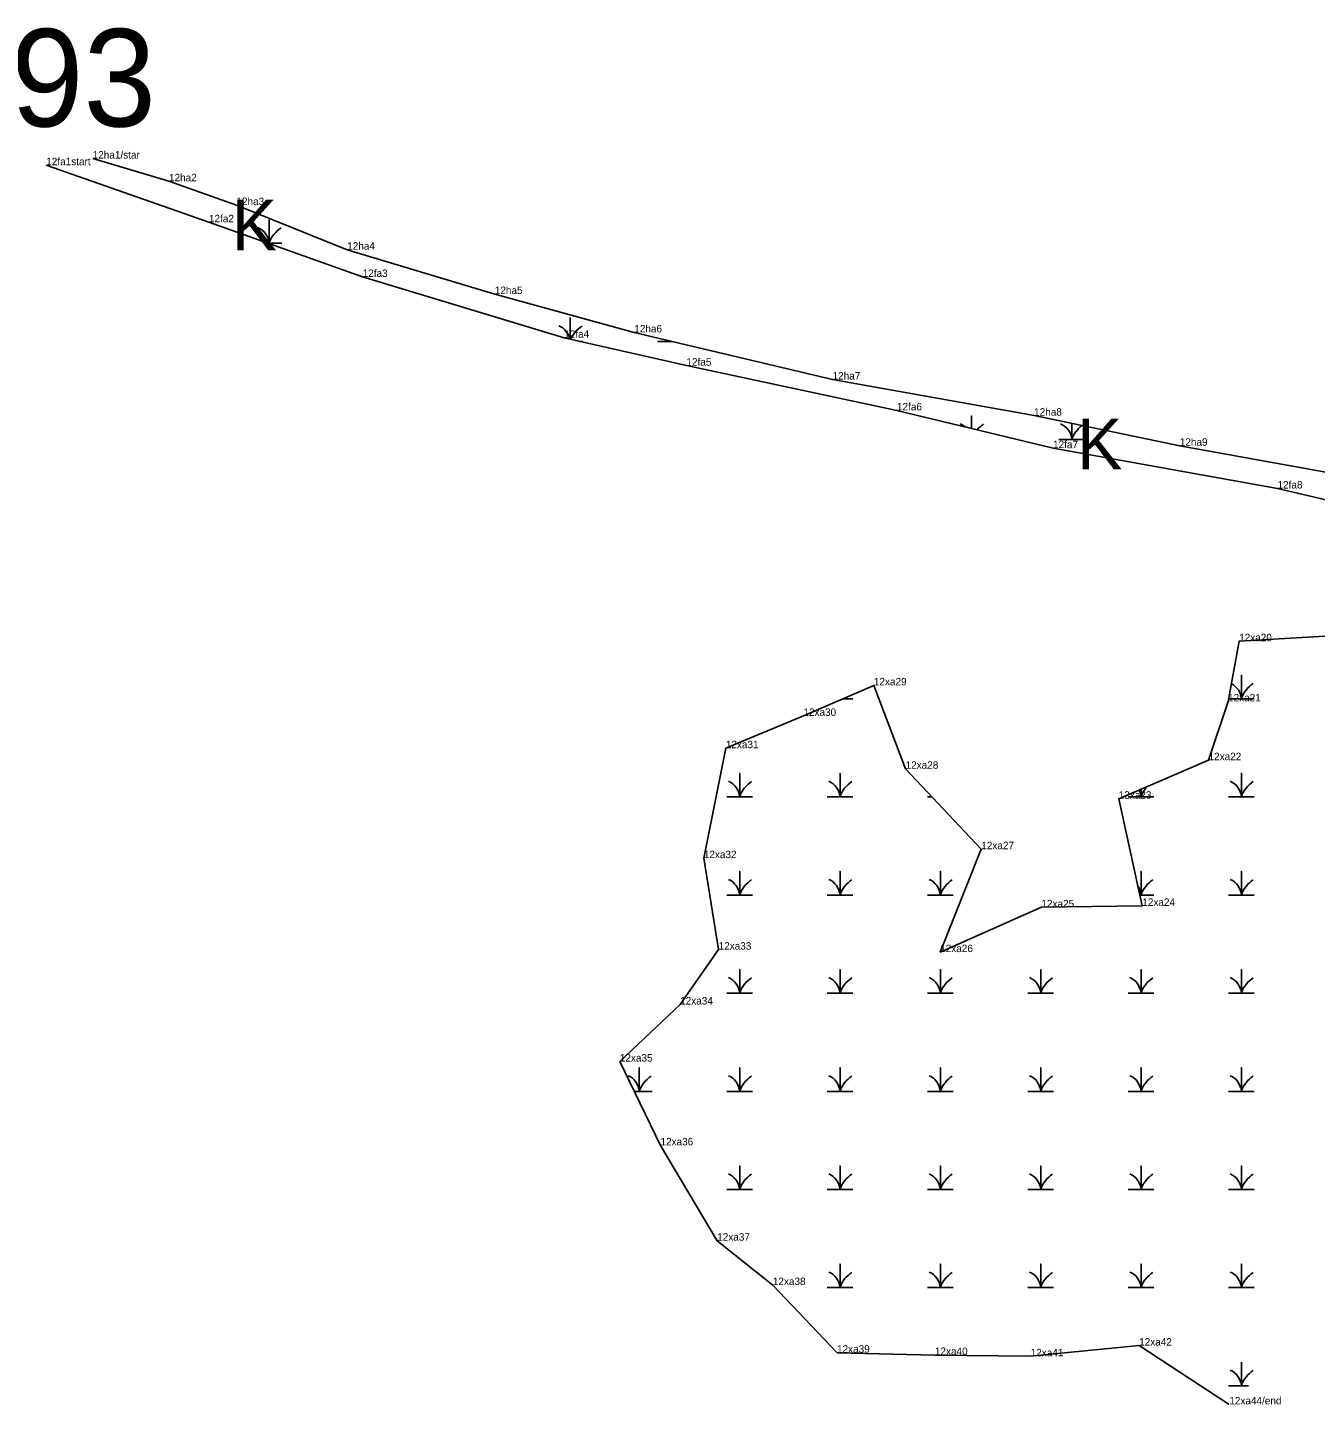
# Model space of a CAD drawing. Extents: x 2072529 to 2268796, y 436423 to 470406.
# Drawn here: x 2226844 to 2227708, y 449790 to 450713 of the extents above; entities that cross this region are included whole.
import ezdxf

# ---------------------------------------------------------------- set-up
doc = ezdxf.new("R2010")
doc.units = 0
for name, color, linetype in [('Default', 7, 'Continuous'), ('Exist Environmental Wetland Boundary', 7, 'Continuous'), ('Exist Environmental Wetland Boundary Cogo Comment', 7, 'Continuous'), ('Exist Hydro Swamp or Marsh', 7, 'Continuous'), ('Old_Level_20', 7, 'Continuous')]:
    doc.layers.add(name, color=color, linetype=linetype)

msp = doc.modelspace()

# ---------------------------------------------------------------- linework, layer by layer
at = {"layer": 'Exist Environmental Wetland Boundary'}
for points in [[(2226888, 450625.39), (2226939.13, 450610.14), (2226984.32, 450594.17), (2227058.56, 450564.3), (2227157.52, 450534.56), (2227250.98, 450508.84), (2227383.88, 450477.24), (2227518.96, 450453.03), (2227616.6, 450432.85), (2227770.09, 450405.01), (2227914.95, 450370.61), (2228100.41, 450336.6), (2228206.35, 450314.11), (2228296.59, 450295.23), (2228335.8, 450285.87), (2228373.68, 450268.11), (2228416.25, 450264.16)], [(2228580.63, 450221.11), (2228474.67, 450234.59), (2228383.56, 450253.74), (2228289.9, 450278.18), (2228184.57, 450302.42), (2228068.56, 450324.67), (2227944.54, 450349.74), (2227833.96, 450368.55), (2227682.09, 450404.19), (2227531.66, 450431.23), (2227427.05, 450456.54), (2227285.93, 450486.54), (2227204.01, 450505.24), (2227068.94, 450546.01), (2226965.91, 450582.65), (2226856.88, 450620.93)], [(2227649.8, 449790.21), (2227589.35, 449829.58), (2227516.65, 449822.42), (2227452.47, 449823.29), (2227386.86, 449824.84), (2227343.86, 449870.18), (2227306.56, 449899.93), (2227268.55, 449963.85), (2227241.3, 450020), (2227281.71, 450058.25), (2227307.51, 450095.05), (2227297.59, 450156.39), (2227312.34, 450230.1), (2227364.33, 450251.75), (2227411.56, 450272.23), (2227432.82, 450216.32), (2227483.55, 450162.36), (2227456, 450093.4), (2227523.86, 450123.41), (2227591.47, 450124.37), (2227575.64, 450196.25), (2227635.88, 450222.05), (2227648.96, 450261.46), (2227656.38, 450301.82), (2227736.78, 450306.52)]]:
    msp.add_lwpolyline(points, dxfattribs=at)
at = {"layer": 'Exist Hydro Swamp or Marsh'}
for points in [[(2227005.34, 450568.63), (2227006.21, 450568.63), (2227006.21, 450584.41), (2227006.21, 450568.63), (2227014.82, 450568.63)], [(2227207.96, 450504.34), (2227207.96, 450518.61), (2227207.96, 450504.34)], [(2227214.58, 450502.83), (2227216.57, 450502.83)], [(2227266.61, 450502.83), (2227275.21, 450502.83), (2227275.21, 450503.08)], [(2227275.21, 450503.08), (2227275.21, 450502.83), (2227276.28, 450502.83)], [(2227476.96, 450444.47), (2227476.96, 450452.81), (2227476.96, 450444.47)], [(2227535.61, 450437.03), (2227544.21, 450437.03), (2227544.21, 450447.81)], [(2227544.21, 450447.81), (2227544.21, 450437.03), (2227552.82, 450437.03)], [(2227649.29, 450263.25), (2227657.87, 450263.25), (2227657.87, 450279.03), (2227657.87, 450263.25), (2227666.47, 450263.25)], [(2227390.85, 450263.25), (2227397.47, 450263.25)], [(2227313.02, 450197.45), (2227321.62, 450197.45), (2227321.62, 450213.23), (2227321.62, 450197.45), (2227330.22, 450197.45)], [(2227380.27, 450197.45), (2227388.87, 450197.45), (2227388.87, 450213.23), (2227388.87, 450197.45), (2227397.47, 450197.45)], [(2227649.27, 450197.45), (2227657.87, 450197.45), (2227657.87, 450213.23), (2227657.87, 450197.45), (2227666.47, 450197.45)], [(2227447.52, 450197.45), (2227450.56, 450197.45)], [(2227582.02, 450197.45), (2227590.62, 450197.45), (2227590.62, 450202.67)], [(2227590.62, 450202.67), (2227590.62, 450197.45), (2227599.22, 450197.45)], [(2227313.02, 450131.65), (2227321.62, 450131.65), (2227321.62, 450147.43), (2227321.62, 450131.65), (2227330.22, 450131.65)], [(2227380.27, 450131.65), (2227388.87, 450131.65), (2227388.87, 450147.43), (2227388.87, 450131.65), (2227397.47, 450131.65)], [(2227447.52, 450131.65), (2227456.12, 450131.65), (2227456.12, 450147.43), (2227456.12, 450131.65), (2227464.72, 450131.65)], [(2227589.87, 450131.65), (2227590.62, 450131.65), (2227590.62, 450147.43), (2227590.62, 450131.65), (2227599.22, 450131.65)], [(2227649.27, 450131.65), (2227657.87, 450131.65), (2227657.87, 450147.43), (2227657.87, 450131.65), (2227666.47, 450131.65)], [(2227313.02, 450065.85), (2227321.62, 450065.85), (2227321.62, 450081.63), (2227321.62, 450065.85), (2227330.22, 450065.85)], [(2227380.27, 450065.85), (2227388.87, 450065.85), (2227388.87, 450081.63), (2227388.87, 450065.85), (2227397.47, 450065.85)], [(2227447.52, 450065.85), (2227456.12, 450065.85), (2227456.12, 450081.63), (2227456.12, 450065.85), (2227464.72, 450065.85)], [(2227514.77, 450065.85), (2227523.37, 450065.85), (2227523.37, 450081.63), (2227523.37, 450065.85), (2227531.97, 450065.85)], [(2227582.02, 450065.85), (2227590.62, 450065.85), (2227590.62, 450081.63), (2227590.62, 450065.85), (2227599.22, 450065.85)], [(2227649.27, 450065.85), (2227657.87, 450065.85), (2227657.87, 450081.63), (2227657.87, 450065.85), (2227666.47, 450065.85)], [(2227250.98, 450000.05), (2227254.37, 450000.05), (2227254.37, 450015.83), (2227254.37, 450000.05), (2227262.97, 450000.05)], [(2227313.02, 450000.05), (2227321.62, 450000.05), (2227321.62, 450015.83), (2227321.62, 450000.05), (2227330.22, 450000.05)], [(2227380.27, 450000.05), (2227388.87, 450000.05), (2227388.87, 450015.83), (2227388.87, 450000.05), (2227397.47, 450000.05)], [(2227447.52, 450000.05), (2227456.12, 450000.05), (2227456.12, 450015.83), (2227456.12, 450000.05), (2227464.72, 450000.05)], [(2227514.77, 450000.05), (2227523.37, 450000.05), (2227523.37, 450015.83), (2227523.37, 450000.05), (2227531.97, 450000.05)], [(2227582.02, 450000.05), (2227590.62, 450000.05), (2227590.62, 450015.83), (2227590.62, 450000.05), (2227599.22, 450000.05)], [(2227649.27, 450000.05), (2227657.87, 450000.05), (2227657.87, 450015.83), (2227657.87, 450000.05), (2227666.47, 450000.05)], [(2227313.02, 449934.25), (2227321.62, 449934.25), (2227321.62, 449950.03), (2227321.62, 449934.25), (2227330.22, 449934.25)], [(2227380.27, 449934.25), (2227388.87, 449934.25), (2227388.87, 449950.03), (2227388.87, 449934.25), (2227397.47, 449934.25)], [(2227447.52, 449934.25), (2227456.12, 449934.25), (2227456.12, 449950.03), (2227456.12, 449934.25), (2227464.72, 449934.25)], [(2227514.77, 449934.25), (2227523.37, 449934.25), (2227523.37, 449950.03), (2227523.37, 449934.25), (2227531.97, 449934.25)], [(2227582.02, 449934.25), (2227590.62, 449934.25), (2227590.62, 449950.03), (2227590.62, 449934.25), (2227599.22, 449934.25)], [(2227649.27, 449934.25), (2227657.87, 449934.25), (2227657.87, 449950.03), (2227657.87, 449934.25), (2227666.47, 449934.25)], [(2227380.27, 449868.45), (2227388.87, 449868.45), (2227388.87, 449884.23), (2227388.87, 449868.45), (2227397.47, 449868.45)], [(2227447.52, 449868.45), (2227456.12, 449868.45), (2227456.12, 449884.23), (2227456.12, 449868.45), (2227464.72, 449868.45)], [(2227514.77, 449868.45), (2227523.37, 449868.45), (2227523.37, 449884.23), (2227523.37, 449868.45), (2227531.97, 449868.45)], [(2227582.02, 449868.45), (2227590.62, 449868.45), (2227590.62, 449884.23), (2227590.62, 449868.45), (2227599.22, 449868.45)], [(2227649.27, 449868.45), (2227657.87, 449868.45), (2227657.87, 449884.23), (2227657.87, 449868.45), (2227666.47, 449868.45)], [(2227649.27, 449802.65), (2227657.87, 449802.65), (2227657.87, 449818.43), (2227657.87, 449802.65), (2227662.68, 449802.65)]]:
    msp.add_lwpolyline(points, dxfattribs=at)
for centre, radius, start, end in [((2226993.95, 450567.74), 12.3, 4.14034, 67.53497), ((2227024.46, 450562.57), 19.22, 122.12745, 161.62219), ((2227195.7, 450501.94), 12.3, 11.47919, 67.53497), ((2227226.21, 450496.77), 19.22, 122.12745, 157.19066), ((2227262.95, 450501.94), 12.3, 4.14034, 5.34638), ((2227293.46, 450496.77), 19.22, 160.88561, 161.62219), ((2227464.7, 450436.14), 12.3, 49.59715, 67.53497), ((2227495.21, 450430.97), 19.22, 122.12745, 139.0512), ((2227531.95, 450436.14), 12.3, 4.14034, 67.53497), ((2227562.46, 450430.97), 19.22, 126.55128, 161.62219), ((2227645.61, 450262.36), 12.3, 4.14034, 63.22321), ((2227676.11, 450257.19), 19.22, 122.12745, 161.62219), ((2227309.36, 450196.56), 12.3, 4.14034, 67.53497), ((2227339.86, 450191.39), 19.22, 122.12745, 161.62219), ((2227376.61, 450196.56), 12.3, 4.14034, 67.53497), ((2227407.11, 450191.39), 19.22, 122.12745, 161.62219), ((2227645.61, 450196.56), 12.3, 4.14034, 67.53497), ((2227676.11, 450191.39), 19.22, 122.12745, 161.62219), ((2227578.36, 450196.56), 12.3, 4.14034, 26.82542), ((2227608.86, 450191.39), 19.22, 137.28792, 161.62219), ((2227309.36, 450130.76), 12.3, 4.14034, 67.53497), ((2227339.86, 450125.59), 19.22, 122.12745, 161.62219), ((2227376.61, 450130.76), 12.3, 4.14034, 67.53497), ((2227407.11, 450125.59), 19.22, 122.12745, 161.62219), ((2227443.86, 450130.76), 12.3, 4.14034, 67.53497), ((2227474.36, 450125.59), 19.22, 122.12745, 161.62219), ((2227608.86, 450125.59), 19.22, 122.12745, 161.62219), ((2227645.61, 450130.76), 12.3, 4.14034, 67.53497), ((2227676.11, 450125.59), 19.22, 122.12745, 161.62219), ((2227578.36, 450130.76), 12.3, 4.14034, 34.06868), ((2227309.36, 450064.96), 12.3, 4.14034, 67.53497), ((2227339.86, 450059.79), 19.22, 122.12745, 161.62219), ((2227376.61, 450064.96), 12.3, 4.14034, 67.53497), ((2227407.11, 450059.79), 19.22, 122.12745, 161.62219), ((2227443.86, 450064.96), 12.3, 4.14034, 67.53497), ((2227474.36, 450059.79), 19.22, 122.12745, 161.62219), ((2227511.11, 450064.96), 12.3, 4.14034, 67.53497), ((2227541.61, 450059.79), 19.22, 122.12745, 161.62219), ((2227578.36, 450064.96), 12.3, 4.14034, 67.53497), ((2227608.86, 450059.79), 19.22, 122.12745, 161.62219), ((2227645.61, 450064.96), 12.3, 4.14034, 67.53497), ((2227676.11, 450059.79), 19.22, 122.12745, 161.62219), ((2227242.11, 449999.16), 12.3, 4.14034, 67.53497), ((2227272.61, 449993.99), 19.22, 122.12745, 161.62219), ((2227309.36, 449999.16), 12.3, 4.14034, 67.53497), ((2227339.86, 449993.99), 19.22, 122.12745, 161.62219), ((2227376.61, 449999.16), 12.3, 4.14034, 67.53497), ((2227407.11, 449993.99), 19.22, 122.12745, 161.62219), ((2227443.86, 449999.16), 12.3, 4.14034, 67.53497), ((2227474.36, 449993.99), 19.22, 122.12745, 161.62219), ((2227511.11, 449999.16), 12.3, 4.14034, 67.53497), ((2227541.61, 449993.99), 19.22, 122.12745, 161.62219), ((2227578.36, 449999.16), 12.3, 4.14034, 67.53497), ((2227608.86, 449993.99), 19.22, 122.12745, 161.62219), ((2227645.61, 449999.16), 12.3, 4.14034, 67.53497), ((2227676.11, 449993.99), 19.22, 122.12745, 161.62219), ((2227309.36, 449933.36), 12.3, 4.14034, 67.53497), ((2227339.86, 449928.19), 19.22, 122.12745, 161.62219), ((2227376.61, 449933.36), 12.3, 4.14034, 67.53497), ((2227407.11, 449928.19), 19.22, 122.12745, 161.62219), ((2227443.86, 449933.36), 12.3, 4.14034, 67.53497), ((2227474.36, 449928.19), 19.22, 122.12745, 161.62219), ((2227511.11, 449933.36), 12.3, 4.14034, 67.53497), ((2227541.61, 449928.19), 19.22, 122.12745, 161.62219), ((2227578.36, 449933.36), 12.3, 4.14034, 67.53497), ((2227608.86, 449928.19), 19.22, 122.12745, 161.62219), ((2227645.61, 449933.36), 12.3, 4.14034, 67.53497), ((2227676.11, 449928.19), 19.22, 122.12745, 161.62219), ((2227376.61, 449867.56), 12.3, 4.14034, 67.53497), ((2227407.11, 449862.39), 19.22, 122.12745, 161.62219), ((2227443.86, 449867.56), 12.3, 4.14034, 67.53497), ((2227474.36, 449862.39), 19.22, 122.12745, 161.62219), ((2227511.11, 449867.56), 12.3, 4.14034, 67.53497), ((2227541.61, 449862.39), 19.22, 122.12745, 161.62219), ((2227578.36, 449867.56), 12.3, 4.14034, 67.53497), ((2227608.86, 449862.39), 19.22, 122.12745, 161.62219), ((2227645.61, 449867.56), 12.3, 4.14034, 67.53497), ((2227676.11, 449862.39), 19.22, 122.12745, 161.62219), ((2227645.61, 449801.76), 12.3, 4.14034, 67.53497), ((2227676.11, 449796.59), 19.22, 122.12745, 161.62219)]:
    msp.add_arc(centre, radius, start, end, dxfattribs=at)
at = {"layer": 'Old_Level_20'}
for p, q in [((2226888, 450625.39), (2226888, 450625.39)), ((2226856.88, 450620.93), (2226856.88, 450620.93)), ((2226939.13, 450610.14), (2226939.13, 450610.14)), ((2226984.32, 450594.17), (2226984.32, 450594.17)), ((2226965.91, 450582.65), (2226965.91, 450582.65)), ((2227058.56, 450564.3), (2227058.56, 450564.3)), ((2227068.94, 450546.01), (2227068.94, 450546.01)), ((2227157.52, 450534.56), (2227157.52, 450534.56)), ((2227204.01, 450505.24), (2227204.01, 450505.24)), ((2227250.98, 450508.84), (2227250.98, 450508.84)), ((2227285.93, 450486.54), (2227285.93, 450486.54)), ((2227383.88, 450477.24), (2227383.88, 450477.24)), ((2227427.05, 450456.54), (2227427.05, 450456.54)), ((2227518.96, 450453.03), (2227518.96, 450453.03)), ((2227531.66, 450431.23), (2227531.66, 450431.23)), ((2227616.6, 450432.85), (2227616.6, 450432.85)), ((2227682.09, 450404.19), (2227682.09, 450404.19)), ((2227656.38, 450301.82), (2227656.38, 450301.82)), ((2227411.56, 450272.23), (2227411.56, 450272.23)), ((2227648.96, 450261.46), (2227648.96, 450261.46)), ((2227364.33, 450251.75), (2227364.33, 450251.75)), ((2227312.34, 450230.1), (2227312.34, 450230.1)), ((2227432.82, 450216.32), (2227432.82, 450216.32)), ((2227635.88, 450222.05), (2227635.88, 450222.05)), ((2227575.64, 450196.25), (2227575.64, 450196.25)), ((2227483.55, 450162.36), (2227483.55, 450162.36)), ((2227297.59, 450156.39), (2227297.59, 450156.39)), ((2227523.86, 450123.41), (2227523.86, 450123.41)), ((2227591.47, 450124.37), (2227591.47, 450124.37)), ((2227307.51, 450095.05), (2227307.51, 450095.05)), ((2227456, 450093.4), (2227456, 450093.4)), ((2227281.71, 450058.25), (2227281.71, 450058.25)), ((2227241.3, 450020), (2227241.3, 450020)), ((2227268.55, 449963.85), (2227268.55, 449963.85)), ((2227306.56, 449899.93), (2227306.56, 449899.93)), ((2227343.86, 449870.18), (2227343.86, 449870.18)), ((2227589.35, 449829.58), (2227589.35, 449829.58)), ((2227386.86, 449824.84), (2227386.86, 449824.84)), ((2227452.47, 449823.29), (2227452.47, 449823.29)), ((2227516.65, 449822.42), (2227516.65, 449822.42)), ((2227649.8, 449790.21), (2227649.8, 449790.21))]:
    msp.add_line(p, q, dxfattribs=at)

# ---------------------------------------------------------------- texts
at = {"layer": 'Default'}
msp.add_text('193', height=65.34, dxfattribs=at).set_placement((2226784.63, 450646.9))
at = {"layer": 'Exist Environmental Wetland Boundary Cogo Comment'}
for s, p in [('12ha1/star', (2226888, 450625.39)), ('12fa1start', (2226856.88, 450620.93)), ('12ha2', (2226939.13, 450610.14)), ('12ha3', (2226984.32, 450594.17)), ('12fa2', (2226965.91, 450582.65)), ('12ha4', (2227058.56, 450564.3)), ('12fa3', (2227068.94, 450546.01)), ('12ha5', (2227157.52, 450534.56)), ('12ha6', (2227250.98, 450508.84)), ('12fa4', (2227204.01, 450505.24)), ('12fa5', (2227285.93, 450486.54)), ('12ha7', (2227383.88, 450477.24)), ('12fa6', (2227427.05, 450456.54)), ('12ha8', (2227518.96, 450453.03)), ('12ha9', (2227616.6, 450432.85)), ('12fa7', (2227531.66, 450431.23)), ('12fa8', (2227682.09, 450404.19)), ('12xa20', (2227656.38, 450301.82)), ('12xa29', (2227411.56, 450272.23)), ('12xa21', (2227648.96, 450261.46)), ('12xa30', (2227364.33, 450251.75)), ('12xa31', (2227312.34, 450230.1)), ('12xa22', (2227635.88, 450222.05)), ('12xa28', (2227432.82, 450216.32)), ('12xa23', (2227575.64, 450196.25)), ('12xa32', (2227297.59, 450156.39)), ('12xa27', (2227483.55, 450162.36)), ('12xa25', (2227523.86, 450123.41)), ('12xa24', (2227591.47, 450124.37)), ('12xa33', (2227307.51, 450095.05)), ('12xa26', (2227456, 450093.4)), ('12xa34', (2227281.71, 450058.25)), ('12xa35', (2227241.3, 450020)), ('12xa36', (2227268.55, 449963.85)), ('12xa37', (2227306.56, 449899.93)), ('12xa38', (2227343.86, 449870.18)), ('12xa39', (2227386.86, 449824.84)), ('12xa40', (2227452.47, 449823.29)), ('12xa41', (2227516.65, 449822.42)), ('12xa42', (2227589.35, 449829.58)), ('12xa44/end', (2227649.8, 449790.21))]:
    msp.add_text(s, height=5, dxfattribs=at).set_placement(p)
at = {"layer": 'Exist Hydro Swamp or Marsh'}
for p in [(2226981.17, 450563.75), (2227547.76, 450417.08)]:
    msp.add_text('K', height=34, dxfattribs=at).set_placement(p)

doc.saveas('drawing.dxf')
